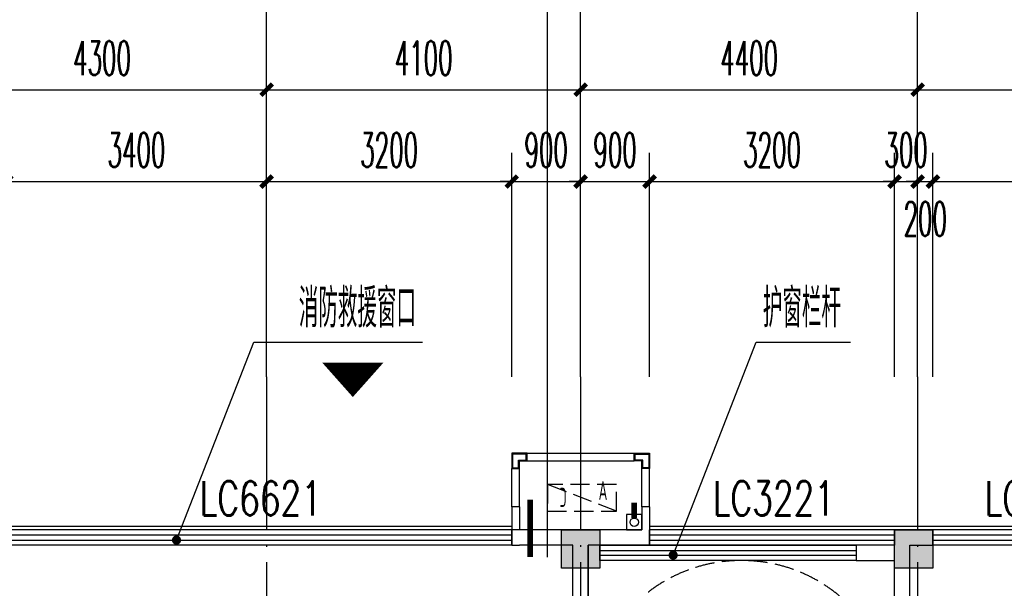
# Model space of a CAD drawing. Extents: x 1779708 to 7299578, y -1121471 to 88434.
# Tile 464 of 656: x 4744592 to 4757449, y -923607 to -916178. Entities that reach past the tile are written whole.
import ezdxf

# ---------------------------------------------------------------- set-up
doc = ezdxf.new("R2010")
doc.units = 0
doc.header["$LTSCALE"] = 1000
doc.header["$MEASUREMENT"] = 0
doc.linetypes.add('DASH', pattern=[0.35, 0.25, -0.1])
doc.linetypes.add('DOTE', pattern=[2.42, 2, -0.2, 0.02, -0.2])
doc.layers.get('0').update_dxf_attribs({"linetype": 'CONTINUOUS'})
doc.layers.get('Defpoints').update_dxf_attribs({"linetype": 'CONTINUOUS'})
for name, color, linetype in [('11111111111111111111111111111', 50, 'DASH'), ('AXIS', 3, 'CONTINUOUS'), ('DIM_IDEN', 3, 'CONTINUOUS'), ('DIM_LEAD', 3, 'CONTINUOUS'), ('DIM_污水', 3, 'CONTINUOUS'), ('DOTE', 1, 'DOTE'), ('GGSignatureLayer', 7, 'CONTINUOUS'), ('P_PS_DIM', 1, 'CONTINUOUS'), ('PIPE-雨水', 4, 'CONTINUOUS'), ('PUB_DIM', 3, 'CONTINUOUS'), ('PUB_TEXT', 7, 'CONTINUOUS'), ('STAIR', 2, 'CONTINUOUS'), ('WALL', 255, 'CONTINUOUS'), ('WINDOW', 2, 'CONTINUOUS'), ('WINDOW_TEXT', 7, 'CONTINUOUS'), ('修改', 6, 'CONTINUOUS'), ('墙柱', 2, 'CONTINUOUS'), ('室外构件', 4, 'CONTINUOUS'), ('看线', 3, 'CONTINUOUS'), ('空调机位表示', 70, 'CONTINUOUS')]:
    doc.layers.add(name, color=color, linetype=linetype)
doc.styles.add('_TCH_DIM', font='SIMPLEX.shx', dxfattribs={"width": 0.7, "bigfont": 'GBCBIG.shx'})
doc.styles.add('_TCH_DIM_T3', font='SIMPLEX.shx', dxfattribs={"width": 0.494118, "bigfont": 'GBCBIG.shx'})
doc.styles.add('_TCH_WINDOW', font='SIMPLEX', dxfattribs={"height": 3.5, "bigfont": 'GBCBIG'})
doc.styles.get("Standard").update_dxf_attribs({"font": 'GBENOR', "bigfont": 'GBCBIG'})
doc.dimstyles.new('_TCH_ARCH&&150', dxfattribs={"dimtxt": 446.25, "dimasz": 150, "dimexe": 375, "dimexo": 450, "dimgap": 189.375, "dimtad": 1, "dimdec": 0, "dimzin": 0, "dimdsep": 46, "dimtxsty": '_TCH_DIM_T3', "dimblk": 'ARCHTICK', "dimcen": 0.09, "dimdle": 225, "dimclrt": 7, "dimazin": 2, "dimtfac": 1, "dimtdec": 0, "dimtix": 1, "dimtmove": 2, "dimatfit": 3, "dimfxl": 250, "dimtolj": 1, "dimtzin": 0, "dimarcsym": 0})

# ---------------------------------------------------------------- blocks, each defined once
blk = doc.blocks.new('_ArchTick')
at = {"color": 0, "linetype": 'ByBlock', "const_width": 0.4}
blk.add_lwpolyline([(-0.5, -0.5), (0.5, 0.5)], dxfattribs=at)
blk = doc.blocks.new('*D6815')
at = {"layer": 'AXIS', "color": 0, "lineweight": -2, "transparency": 16777216}
for p, q in [((51200, 149650), (51200, 153325)), ((55500, 149650), (55500, 153325)), ((50975, 152950), (55725, 152950))]:
    blk.add_line(p, q, dxfattribs=at)
at = {"layer": 'Defpoints', "color": 0, "transparency": 16777216}
for p in [(55500, 152950), (51200, 149200), (55500, 149200)]:
    blk.add_point(p, dxfattribs=at)
at = {"layer": 'AXIS', "color": 0, "lineweight": -2, "transparency": 16777216, "xscale": 150, "yscale": 150, "zscale": 150, "rotation": 180}
blk.add_blockref('_ArchTick', (51200, 152950), dxfattribs=at)
at = {"layer": 'AXIS', "color": 0, "lineweight": -2, "transparency": 16777216, "xscale": 150, "yscale": 150, "zscale": 150}
blk.add_blockref('_ArchTick', (55500, 152950), dxfattribs=at)
at = {"layer": 'AXIS', "color": 7, "transparency": 16777216, "insert": (53350, 153363), "char_height": 446.2, "attachment_point": 5, "style": '_TCH_DIM_T3'}
blk.add_mtext('\\A1;4300', dxfattribs=at)
blk = doc.blocks.new('*D6816')
at = {"layer": 'AXIS', "color": 0, "lineweight": -2, "transparency": 16777216}
for p, q in [((55500, 149650), (55500, 153325)), ((59600, 149650), (59600, 153325)), ((55275, 152950), (59825, 152950))]:
    blk.add_line(p, q, dxfattribs=at)
at = {"layer": 'Defpoints', "color": 0, "transparency": 16777216}
for p in [(59600, 152950), (55500, 149200), (59600, 149200)]:
    blk.add_point(p, dxfattribs=at)
at = {"layer": 'AXIS', "color": 0, "lineweight": -2, "transparency": 16777216, "xscale": 150, "yscale": 150, "zscale": 150, "rotation": 180}
blk.add_blockref('_ArchTick', (55500, 152950), dxfattribs=at)
at = {"layer": 'AXIS', "color": 0, "lineweight": -2, "transparency": 16777216, "xscale": 150, "yscale": 150, "zscale": 150}
blk.add_blockref('_ArchTick', (59600, 152950), dxfattribs=at)
at = {"layer": 'AXIS', "color": 7, "transparency": 16777216, "insert": (57550, 153363), "char_height": 446.2, "attachment_point": 5, "style": '_TCH_DIM_T3'}
blk.add_mtext('\\A1;4100', dxfattribs=at)
blk = doc.blocks.new('*D6817')
at = {"layer": 'AXIS', "color": 0, "lineweight": -2, "transparency": 16777216}
for p, q in [((59600, 149650), (59600, 153325)), ((64000, 149650), (64000, 153325)), ((59375, 152950), (64225, 152950))]:
    blk.add_line(p, q, dxfattribs=at)
at = {"layer": 'Defpoints', "color": 0, "transparency": 16777216}
for p in [(64000, 152950), (59600, 149200), (64000, 149200)]:
    blk.add_point(p, dxfattribs=at)
at = {"layer": 'AXIS', "color": 0, "lineweight": -2, "transparency": 16777216, "xscale": 150, "yscale": 150, "zscale": 150, "rotation": 180}
blk.add_blockref('_ArchTick', (59600, 152950), dxfattribs=at)
at = {"layer": 'AXIS', "color": 0, "lineweight": -2, "transparency": 16777216, "xscale": 150, "yscale": 150, "zscale": 150}
blk.add_blockref('_ArchTick', (64000, 152950), dxfattribs=at)
at = {"layer": 'AXIS', "color": 7, "transparency": 16777216, "insert": (61800, 153363), "char_height": 446.2, "attachment_point": 5, "style": '_TCH_DIM_T3'}
blk.add_mtext('\\A1;4400', dxfattribs=at)
blk = doc.blocks.new('*D6818')
at = {"layer": 'AXIS', "color": 0, "lineweight": -2, "transparency": 16777216}
for p, q in [((64000, 149650), (64000, 153325)), ((68000, 149650), (68000, 153325)), ((63775, 152950), (68225, 152950))]:
    blk.add_line(p, q, dxfattribs=at)
at = {"layer": 'Defpoints', "color": 0, "transparency": 16777216}
for p in [(68000, 152950), (64000, 149200), (68000, 149200)]:
    blk.add_point(p, dxfattribs=at)
at = {"layer": 'AXIS', "color": 0, "lineweight": -2, "transparency": 16777216, "xscale": 150, "yscale": 150, "zscale": 150, "rotation": 180}
blk.add_blockref('_ArchTick', (64000, 152950), dxfattribs=at)
at = {"layer": 'AXIS', "color": 0, "lineweight": -2, "transparency": 16777216, "xscale": 150, "yscale": 150, "zscale": 150}
blk.add_blockref('_ArchTick', (68000, 152950), dxfattribs=at)
at = {"layer": 'AXIS', "color": 7, "transparency": 16777216, "insert": (66000, 153363), "char_height": 446.2, "attachment_point": 5, "style": '_TCH_DIM_T3'}
blk.add_mtext('\\A1;4000', dxfattribs=at)
blk = doc.blocks.new('A$C606A0922')
at = {"layer": '墙柱'}
h = blk.add_hatch(color=256, dxfattribs=at)
h.paths.add_polyline_path([(24950, 87000), (25450, 87000), (25450, 87500), (24950, 87500)])
h.paths.add_polyline_path([(66900, 125200), (67500, 125200), (67500, 124600), (66900, 124600)])
h.paths.add_polyline_path([(16600, 125200), (17100, 125200), (17100, 124700), (16600, 124700)])
h.paths.add_polyline_path([(27130, 122900), (27130, 122600), (26430, 122600), (26430, 122900)])
h.paths.add_polyline_path([(54500, 138000), (55000, 138000), (55000, 137500), (54500, 137500)])
h.paths.add_polyline_path([(16600, 87000), (17100, 87000), (17100, 87500), (16600, 87500)])
h.paths.add_polyline_path([(42000, 96300), (42500, 96300), (42500, 96800), (42000, 96800)])
h.paths.add_polyline_path([(58500, 105100), (59000, 105100), (59000, 105600), (58500, 105600)])
h.paths.add_polyline_path([(13000, 93250), (13500, 93250), (13500, 93750), (13000, 93750)])
h.paths.add_polyline_path([(66700, 100900), (67200, 100900), (67200, 101400), (66700, 101400)])
h.paths.add_polyline_path([(20700, 118600), (21200, 118600), (21200, 118100), (20700, 118100)])
h.paths.add_polyline_path([(20700, 112000), (21200, 112000), (21200, 111500), (20700, 111500)])
h.paths.add_polyline_path([(13000, 106150), (13500, 106150), (13500, 105650), (13000, 105650)])
h.paths.add_polyline_path([(20700, 99800), (21200, 99800), (21200, 100300), (20700, 100300)])
h.paths.add_polyline_path([(13000, 87000), (13500, 87000), (13500, 87500), (13000, 87500)])
h.paths.add_polyline_path([(74900, 125200), (75600, 125200), (75600, 124600), (74900, 124600)])
h.paths.add_polyline_path([(54900, 113500), (54400, 113500), (54400, 113000), (54900, 113000)])
h.paths.add_polyline_path([(74900, 96300), (75600, 96300), (75600, 96800), (74900, 96800)])
h.paths.add_polyline_path([(500, 93250), (1000, 93250), (1000, 93750), (500, 93750)])
h.paths.add_polyline_path([(500, 106150), (1000, 106150), (1000, 105650), (500, 105650)])
h.paths.add_polyline_path([(8400, 125200), (8900, 125200), (8900, 124700), (8400, 124700)])
h.paths.add_polyline_path([(66900, 113600), (67500, 113600), (67500, 113000), (66900, 113000)])
h.paths.add_polyline_path([(74900, 113000), (75600, 113000), (75600, 113600), (74900, 113600)])
h.paths.add_polyline_path([(58500, 113000), (59100, 113000), (59100, 113600), (58500, 113600)])
h.paths.add_polyline_path([(66700, 105100), (67200, 105100), (67200, 105600), (66700, 105600)])
h.paths.add_polyline_path([(54400, 105100), (54900, 105100), (54900, 105600), (54400, 105600)])
h.paths.add_polyline_path([(50150, 125200), (50650, 125200), (50650, 124700), (50150, 124700)])
h.paths.add_polyline_path([(46200, 87000), (46700, 87000), (46700, 87500), (46200, 87500)])
h.paths.add_polyline_path([(42500, 99800), (42000, 99800), (42000, 100300), (42500, 100300)])
h.paths.add_polyline_path([(42500, 87000), (42000, 87000), (42000, 87500), (42500, 87500)])
h.paths.add_polyline_path([(24900, 99800), (25400, 99800), (25400, 100300), (24900, 100300)])
h.paths.add_polyline_path([(20700, 106150), (21200, 106150), (21200, 105650), (20700, 105650)])
h.paths.add_polyline_path([(13000, 100300), (13500, 100300), (13500, 99800), (13000, 99800)])
h.paths.add_polyline_path([(16600, 112000), (17100, 112000), (17100, 111500), (16600, 111500)])
h.paths.add_polyline_path([(8200, 112000), (8700, 112000), (8700, 111500), (8200, 111500)])
h.paths.add_polyline_path([(500, 112000), (1000, 112000), (1000, 111500), (500, 111500)])
h.paths.add_polyline_path([(16600, 118600), (17100, 118600), (17100, 118100), (16600, 118100)])
h.paths.add_polyline_path([(8400, 118700), (8900, 118700), (8900, 118100), (8400, 118100)])
h.paths.add_polyline_path([(74900, 99500), (75600, 99500), (75600, 100000), (74900, 100000)])
h.paths.add_polyline_path([(75100, 87000), (75600, 87000), (75600, 87500), (75100, 87500)])
h.paths.add_polyline_path([(66900, 96200), (67500, 96200), (67500, 96800), (66900, 96800)])
h.paths.add_polyline_path([(66950, 87000), (67450, 87000), (67450, 87500), (66950, 87500)])
h.paths.add_polyline_path([(58500, 96200), (59100, 96200), (59100, 96800), (58500, 96800)])
h.paths.add_polyline_path([(58550, 87000), (59050, 87000), (59050, 87500), (58550, 87500)])
h.paths.add_polyline_path([(50150, 99800), (50650, 99800), (50650, 100300), (50150, 100300)])
h.paths.add_polyline_path([(50150, 96300), (50650, 96300), (50650, 96800), (50150, 96800)])
h.paths.add_polyline_path([(50150, 87000), (50650, 87000), (50650, 87500), (50150, 87500)])
h.paths.add_polyline_path([(33100, 99800), (33600, 99800), (33600, 100300), (33100, 100300)])
h.paths.add_polyline_path([(33100, 96300), (33600, 96300), (33600, 96800), (33100, 96800)])
h.paths.add_polyline_path([(24900, 96300), (25400, 96300), (25400, 96800), (24900, 96800)])
h.paths.add_polyline_path([(500, 99800), (1000, 99800), (1000, 100300), (500, 100300)])
h.paths.add_polyline_path([(16600, 96300), (17100, 96300), (17100, 96800), (16600, 96800)])
h.paths.add_polyline_path([(33100, 87000), (33600, 87000), (33600, 87500), (33100, 87500)])
h.paths.add_polyline_path([(500, 87000), (1000, 87000), (1000, 87500), (500, 87500)])
h.paths.add_polyline_path([(74900, 128700), (75600, 128700), (75600, 128200), (74900, 128200)])
h.paths.add_polyline_path([(74900, 138000), (75600, 138000), (75600, 137500), (74900, 137500)])
h.paths.add_polyline_path([(66950, 128700), (67450, 128700), (67450, 128200), (66950, 128200)])
h.paths.add_polyline_path([(66950, 138000), (67450, 138000), (67450, 137500), (66950, 137500)])
h.paths.add_polyline_path([(58500, 125200), (59100, 125200), (59100, 124600), (58500, 124600)])
h.paths.add_polyline_path([(58550, 128700), (59050, 128700), (59050, 128200), (58550, 128200)])
h.paths.add_polyline_path([(58550, 138000), (59050, 138000), (59050, 137500), (58550, 137500)])
h.paths.add_polyline_path([(50150, 128700), (50650, 128700), (50650, 128200), (50150, 128200)])
h.paths.add_polyline_path([(50150, 138000), (50650, 138000), (50650, 137500), (50150, 137500)])
h.paths.add_polyline_path([(42000, 125200), (42500, 125200), (42500, 124700), (42000, 124700)])
h.paths.add_polyline_path([(42000, 128700), (42500, 128700), (42500, 128200), (42000, 128200)])
h.paths.add_polyline_path([(33100, 125200), (33600, 125200), (33600, 124700), (33100, 124700)])
h.paths.add_polyline_path([(25060, 125200), (25660, 125200), (25660, 124800), (25060, 124800)])
h.paths.add_polyline_path([(33100, 128700), (33600, 128700), (33600, 128200), (33100, 128200)])
h.paths.add_polyline_path([(24950, 128700), (25450, 128700), (25450, 128200), (24950, 128200)])
h.paths.add_polyline_path([(0, 125500), (700, 125500), (700, 125000), (0, 125000)])
h.paths.add_polyline_path([(0, 128700), (700, 128700), (700, 128200), (0, 128200)])
h.paths.add_polyline_path([(8150, 128700), (8650, 128700), (8650, 128200), (8150, 128200)])
h.paths.add_polyline_path([(16550, 128700), (17050, 128700), (17050, 128200), (16550, 128200)])
h.paths.add_polyline_path([(42000, 138000), (42500, 138000), (42500, 137500), (42000, 137500)])
h.paths.add_polyline_path([(33100, 138000), (33600, 138000), (33600, 137500), (33100, 137500)])
h.paths.add_polyline_path([(24950, 138000), (25450, 138000), (25450, 137500), (24950, 137500)])
h.paths.add_polyline_path([(16550, 138000), (17050, 138000), (17050, 137500), (16550, 137500)])
h.paths.add_polyline_path([(8150, 138000), (8650, 138000), (8650, 137500), (8150, 137500)])
h.paths.add_polyline_path([(0, 138000), (500, 138000), (500, 137500), (0, 137500)])
h.paths.add_polyline_path([(24950, 51000), (25450, 51000), (25450, 50500), (24950, 50500)])
h.paths.add_polyline_path([(66900, 12800), (67500, 12800), (67500, 13400), (66900, 13400)])
h.paths.add_polyline_path([(16600, 12800), (17100, 12800), (17100, 13300), (16600, 13300)])
h.paths.add_polyline_path([(27130, 15100), (27130, 15400), (26430, 15400), (26430, 15100)])
h.paths.add_polyline_path([(54500, 0), (55000, 0), (55000, 500), (54500, 500)])
h.paths.add_polyline_path([(16600, 51000), (17100, 51000), (17100, 50500), (16600, 50500)])
h.paths.add_polyline_path([(42000, 41700), (42500, 41700), (42500, 41200), (42000, 41200)])
h.paths.add_polyline_path([(58500, 32900), (59000, 32900), (59000, 32400), (58500, 32400)])
h.paths.add_polyline_path([(13000, 44750), (13500, 44750), (13500, 44250), (13000, 44250)])
h.paths.add_polyline_path([(66700, 37100), (67200, 37100), (67200, 36600), (66700, 36600)])
h.paths.add_polyline_path([(20700, 19400), (21200, 19400), (21200, 19900), (20700, 19900)])
h.paths.add_polyline_path([(20700, 26000), (21200, 26000), (21200, 26500), (20700, 26500)])
h.paths.add_polyline_path([(13000, 31850), (13500, 31850), (13500, 32350), (13000, 32350)])
h.paths.add_polyline_path([(20700, 38200), (21200, 38200), (21200, 37700), (20700, 37700)])
h.paths.add_polyline_path([(13000, 51000), (13500, 51000), (13500, 50500), (13000, 50500)])
h.paths.add_polyline_path([(74900, 12800), (75600, 12800), (75600, 13400), (74900, 13400)])
h.paths.add_polyline_path([(54900, 24500), (54400, 24500), (54400, 25000), (54900, 25000)])
h.paths.add_polyline_path([(74900, 41700), (75600, 41700), (75600, 41200), (74900, 41200)])
h.paths.add_polyline_path([(500, 44750), (1000, 44750), (1000, 44250), (500, 44250)])
h.paths.add_polyline_path([(500, 31850), (1000, 31850), (1000, 32350), (500, 32350)])
h.paths.add_polyline_path([(8400, 12800), (8900, 12800), (8900, 13300), (8400, 13300)])
h.paths.add_polyline_path([(66900, 24400), (67500, 24400), (67500, 25000), (66900, 25000)])
h.paths.add_polyline_path([(74900, 25000), (75600, 25000), (75600, 24400), (74900, 24400)])
h.paths.add_polyline_path([(58500, 25000), (59100, 25000), (59100, 24400), (58500, 24400)])
h.paths.add_polyline_path([(66700, 32900), (67200, 32900), (67200, 32400), (66700, 32400)])
h.paths.add_polyline_path([(54400, 32900), (54900, 32900), (54900, 32400), (54400, 32400)])
h.paths.add_polyline_path([(50150, 12800), (50650, 12800), (50650, 13300), (50150, 13300)])
h.paths.add_polyline_path([(46200, 51000), (46700, 51000), (46700, 50500), (46200, 50500)])
h.paths.add_polyline_path([(42500, 38200), (42000, 38200), (42000, 37700), (42500, 37700)])
h.paths.add_polyline_path([(42500, 51000), (42000, 51000), (42000, 50500), (42500, 50500)])
h.paths.add_polyline_path([(24900, 38200), (25400, 38200), (25400, 37700), (24900, 37700)])
h.paths.add_polyline_path([(20700, 31850), (21200, 31850), (21200, 32350), (20700, 32350)])
h.paths.add_polyline_path([(13000, 37700), (13500, 37700), (13500, 38200), (13000, 38200)])
h.paths.add_polyline_path([(16600, 26000), (17100, 26000), (17100, 26500), (16600, 26500)])
h.paths.add_polyline_path([(8200, 26000), (8700, 26000), (8700, 26500), (8200, 26500)])
h.paths.add_polyline_path([(500, 26000), (1000, 26000), (1000, 26500), (500, 26500)])
h.paths.add_polyline_path([(16600, 19400), (17100, 19400), (17100, 19900), (16600, 19900)])
h.paths.add_polyline_path([(8400, 19300), (8900, 19300), (8900, 19900), (8400, 19900)])
h.paths.add_polyline_path([(74900, 38500), (75600, 38500), (75600, 38000), (74900, 38000)])
h.paths.add_polyline_path([(75100, 51000), (75600, 51000), (75600, 50500), (75100, 50500)])
h.paths.add_polyline_path([(66900, 41800), (67500, 41800), (67500, 41200), (66900, 41200)])
h.paths.add_polyline_path([(66950, 51000), (67450, 51000), (67450, 50500), (66950, 50500)])
h.paths.add_polyline_path([(58500, 41800), (59100, 41800), (59100, 41200), (58500, 41200)])
h.paths.add_polyline_path([(58550, 51000), (59050, 51000), (59050, 50500), (58550, 50500)])
h.paths.add_polyline_path([(50150, 38200), (50650, 38200), (50650, 37700), (50150, 37700)])
h.paths.add_polyline_path([(50150, 41700), (50650, 41700), (50650, 41200), (50150, 41200)])
h.paths.add_polyline_path([(50150, 51000), (50650, 51000), (50650, 50500), (50150, 50500)])
h.paths.add_polyline_path([(33100, 38200), (33600, 38200), (33600, 37700), (33100, 37700)])
h.paths.add_polyline_path([(33100, 41700), (33600, 41700), (33600, 41200), (33100, 41200)])
h.paths.add_polyline_path([(24900, 41700), (25400, 41700), (25400, 41200), (24900, 41200)])
h.paths.add_polyline_path([(500, 38200), (1000, 38200), (1000, 37700), (500, 37700)])
h.paths.add_polyline_path([(16600, 41700), (17100, 41700), (17100, 41200), (16600, 41200)])
h.paths.add_polyline_path([(33100, 51000), (33600, 51000), (33600, 50500), (33100, 50500)])
h.paths.add_polyline_path([(500, 51000), (1000, 51000), (1000, 50500), (500, 50500)])
h.paths.add_polyline_path([(74900, 9300), (75600, 9300), (75600, 9800), (74900, 9800)])
h.paths.add_polyline_path([(74900, 0), (75600, 0), (75600, 500), (74900, 500)])
h.paths.add_polyline_path([(66950, 9300), (67450, 9300), (67450, 9800), (66950, 9800)])
h.paths.add_polyline_path([(66950, 0), (67450, 0), (67450, 500), (66950, 500)])
h.paths.add_polyline_path([(58500, 12800), (59100, 12800), (59100, 13400), (58500, 13400)])
h.paths.add_polyline_path([(58550, 9300), (59050, 9300), (59050, 9800), (58550, 9800)])
h.paths.add_polyline_path([(58550, 0), (59050, 0), (59050, 500), (58550, 500)])
h.paths.add_polyline_path([(50150, 9300), (50650, 9300), (50650, 9800), (50150, 9800)])
h.paths.add_polyline_path([(50150, 0), (50650, 0), (50650, 500), (50150, 500)])
h.paths.add_polyline_path([(42000, 12800), (42500, 12800), (42500, 13300), (42000, 13300)])
h.paths.add_polyline_path([(42000, 9300), (42500, 9300), (42500, 9800), (42000, 9800)])
h.paths.add_polyline_path([(33100, 12800), (33600, 12800), (33600, 13300), (33100, 13300)])
h.paths.add_polyline_path([(25060, 12800), (25660, 12800), (25660, 13200), (25060, 13200)])
h.paths.add_polyline_path([(33100, 9300), (33600, 9300), (33600, 9800), (33100, 9800)])
h.paths.add_polyline_path([(24950, 9300), (25450, 9300), (25450, 9800), (24950, 9800)])
h.paths.add_polyline_path([(0, 12500), (700, 12500), (700, 13000), (0, 13000)])
h.paths.add_polyline_path([(0, 9300), (700, 9300), (700, 9800), (0, 9800)])
h.paths.add_polyline_path([(8150, 9300), (8650, 9300), (8650, 9800), (8150, 9800)])
h.paths.add_polyline_path([(16550, 9300), (17050, 9300), (17050, 9800), (16550, 9800)])
h.paths.add_polyline_path([(42000, 0), (42500, 0), (42500, 500), (42000, 500)])
h.paths.add_polyline_path([(33100, 0), (33600, 0), (33600, 500), (33100, 500)])
h.paths.add_polyline_path([(24950, 0), (25450, 0), (25450, 500), (24950, 500)])
h.paths.add_polyline_path([(16550, 0), (17050, 0), (17050, 500), (16550, 500)])
h.paths.add_polyline_path([(8150, 0), (8650, 0), (8650, 500), (8150, 500)])
h.paths.add_polyline_path([(0, 0), (500, 0), (500, 500), (0, 500)])
for points in [[(50150, 138000), (50650, 138000), (50650, 137500), (50150, 137500)], [(54500, 138000), (55000, 138000), (55000, 137500), (54500, 137500)]]:
    blk.add_lwpolyline(points, close=True, dxfattribs=at)
blk = doc.blocks.new('A$C46E9187A')
at = {"layer": '空调机位表示', "linetype": 'DASH'}
blk.add_lwpolyline([(0, 0), (0, 350), (900, 350), (900, 0)], close=True, dxfattribs=at)
blk.add_lwpolyline([(0, 0), (900, 350)], dxfattribs=at)
at = {"layer": '空调机位表示', "width": 0.6}
for s, p in [('A', (118, 145)), ('C', (651, 55))]:
    blk.add_text(s, height=250, dxfattribs=at).set_placement(p)
blk = doc.blocks.new('a1')
at = {"layer": '11111111111111111111111111111'}
for p, q in [((59122, 49136), (59122, 48936)), ((59322, 49136), (59122, 49136)), ((59322, 48936), (59322, 49136)), ((59122, 48936), (59322, 48936))]:
    blk.add_line(p, q, dxfattribs=at)
blk = doc.blocks.new('$WINLIB2D$00000001')
at = {"color": 0}
for points in [[(-0.5, 0.5), (-0.5, -0.5)], [(-0.5, 0.5), (0.5, 0.5)], [(0.5, -0.5), (0.5, 0.5)], [(0.5, 0.1667), (-0.5, 0.1667)], [(0.5, -0.1667), (-0.5, -0.1667)], [(-0.5, -0.5), (0.5, -0.5)]]:
    blk.add_lwpolyline(points, dxfattribs=at)
blk = doc.blocks.new('*D5487')
at = {"layer": 'Defpoints', "color": 0, "transparency": 16777216}
for p in [(4759417, -918293), (4756517, -921293), (4759417, -921293)]:
    blk.add_point(p, dxfattribs=at)
at = {"layer": 'PUB_DIM', "color": 0, "lineweight": -2, "transparency": 16777216}
for p, q in [((4756517, -920843), (4756517, -917918)), ((4759417, -920843), (4759417, -917918)), ((4756292, -918293), (4759642, -918293))]:
    blk.add_line(p, q, dxfattribs=at)
at = {"layer": 'PUB_DIM', "color": 0, "lineweight": -2, "transparency": 16777216, "xscale": 150, "yscale": 150, "zscale": 150, "rotation": 180}
blk.add_blockref('_ArchTick', (4756517, -918293), dxfattribs=at)
at = {"layer": 'PUB_DIM', "color": 0, "lineweight": -2, "transparency": 16777216, "xscale": 150, "yscale": 150, "zscale": 150}
blk.add_blockref('_ArchTick', (4759417, -918293), dxfattribs=at)
at = {"layer": 'PUB_DIM', "color": 7, "transparency": 16777216, "insert": (4757967, -917881), "char_height": 446.2, "attachment_point": 5, "style": '_TCH_DIM_T3'}
blk.add_mtext('\\A1;2900', dxfattribs=at)
blk = doc.blocks.new('*D5488')
at = {"layer": 'Defpoints', "color": 0, "transparency": 16777216}
for p in [(4756517, -918293), (4756317, -921293), (4756517, -921293)]:
    blk.add_point(p, dxfattribs=at)
at = {"layer": 'PUB_DIM', "color": 0, "lineweight": -2, "transparency": 16777216}
for p, q in [((4756317, -920843), (4756317, -917918)), ((4756517, -920843), (4756517, -917918)), ((4756317, -918293), (4756167, -918293)), ((4756317, -918293), (4756517, -918293)), ((4756517, -918293), (4756667, -918293))]:
    blk.add_line(p, q, dxfattribs=at)
at = {"layer": 'PUB_DIM', "color": 0, "lineweight": -2, "transparency": 16777216, "xscale": 150, "yscale": 150, "zscale": 150}
blk.add_blockref('_ArchTick', (4756317, -918293), dxfattribs=at)
at = {"layer": 'PUB_DIM', "color": 0, "lineweight": -2, "transparency": 16777216, "xscale": 150, "yscale": 150, "zscale": 150, "rotation": 180}
blk.add_blockref('_ArchTick', (4756517, -918293), dxfattribs=at)
at = {"layer": 'PUB_DIM', "color": 7, "transparency": 16777216, "insert": (4756417, -918781), "char_height": 446.2, "attachment_point": 5, "style": '_TCH_DIM_T3'}
blk.add_mtext('\\A1;200', dxfattribs=at)
blk = doc.blocks.new('*D5489')
at = {"layer": 'Defpoints', "color": 0, "transparency": 16777216}
for p in [(4756317, -918293), (4756017, -921293), (4756317, -921293)]:
    blk.add_point(p, dxfattribs=at)
at = {"layer": 'PUB_DIM', "color": 0, "lineweight": -2, "transparency": 16777216}
for p, q in [((4756017, -920843), (4756017, -917918)), ((4756317, -920843), (4756317, -917918)), ((4756017, -918293), (4755867, -918293)), ((4756017, -918293), (4756317, -918293)), ((4756317, -918293), (4756467, -918293))]:
    blk.add_line(p, q, dxfattribs=at)
at = {"layer": 'PUB_DIM', "color": 0, "lineweight": -2, "transparency": 16777216, "xscale": 150, "yscale": 150, "zscale": 150}
blk.add_blockref('_ArchTick', (4756017, -918293), dxfattribs=at)
at = {"layer": 'PUB_DIM', "color": 0, "lineweight": -2, "transparency": 16777216, "xscale": 150, "yscale": 150, "zscale": 150, "rotation": 180}
blk.add_blockref('_ArchTick', (4756317, -918293), dxfattribs=at)
at = {"layer": 'PUB_DIM', "color": 7, "transparency": 16777216, "insert": (4756167, -917881), "char_height": 446.2, "attachment_point": 5, "style": '_TCH_DIM_T3'}
blk.add_mtext('\\A1;300', dxfattribs=at)
blk = doc.blocks.new('*D5490')
at = {"layer": 'Defpoints', "color": 0, "transparency": 16777216}
for p in [(4756017, -918293), (4752817, -921293), (4756017, -921293)]:
    blk.add_point(p, dxfattribs=at)
at = {"layer": 'PUB_DIM', "color": 0, "lineweight": -2, "transparency": 16777216}
for p, q in [((4752817, -920843), (4752817, -917918)), ((4756017, -920843), (4756017, -917918)), ((4752592, -918293), (4756242, -918293))]:
    blk.add_line(p, q, dxfattribs=at)
at = {"layer": 'PUB_DIM', "color": 0, "lineweight": -2, "transparency": 16777216, "xscale": 150, "yscale": 150, "zscale": 150, "rotation": 180}
blk.add_blockref('_ArchTick', (4752817, -918293), dxfattribs=at)
at = {"layer": 'PUB_DIM', "color": 0, "lineweight": -2, "transparency": 16777216, "xscale": 150, "yscale": 150, "zscale": 150}
blk.add_blockref('_ArchTick', (4756017, -918293), dxfattribs=at)
at = {"layer": 'PUB_DIM', "color": 7, "transparency": 16777216, "insert": (4754417, -917881), "char_height": 446.2, "attachment_point": 5, "style": '_TCH_DIM_T3'}
blk.add_mtext('\\A1;3200', dxfattribs=at)
blk = doc.blocks.new('*D5491')
at = {"layer": 'Defpoints', "color": 0, "transparency": 16777216}
for p in [(4752817, -918293), (4751917, -921293), (4752817, -921293)]:
    blk.add_point(p, dxfattribs=at)
at = {"layer": 'PUB_DIM', "color": 0, "lineweight": -2, "transparency": 16777216}
for p, q in [((4751917, -920843), (4751917, -917918)), ((4752817, -920843), (4752817, -917918)), ((4751917, -918293), (4751767, -918293)), ((4751917, -918293), (4752817, -918293)), ((4752817, -918293), (4752967, -918293))]:
    blk.add_line(p, q, dxfattribs=at)
at = {"layer": 'PUB_DIM', "color": 0, "lineweight": -2, "transparency": 16777216, "xscale": 150, "yscale": 150, "zscale": 150}
blk.add_blockref('_ArchTick', (4751917, -918293), dxfattribs=at)
at = {"layer": 'PUB_DIM', "color": 0, "lineweight": -2, "transparency": 16777216, "xscale": 150, "yscale": 150, "zscale": 150, "rotation": 180}
blk.add_blockref('_ArchTick', (4752817, -918293), dxfattribs=at)
at = {"layer": 'PUB_DIM', "color": 7, "transparency": 16777216, "insert": (4752367, -917881), "char_height": 446.2, "attachment_point": 5, "style": '_TCH_DIM_T3'}
blk.add_mtext('\\A1;900', dxfattribs=at)
blk = doc.blocks.new('*D5492')
at = {"layer": 'Defpoints', "color": 0, "transparency": 16777216}
for p in [(4751917, -918293), (4751017, -921293), (4751917, -921293)]:
    blk.add_point(p, dxfattribs=at)
at = {"layer": 'PUB_DIM', "color": 0, "lineweight": -2, "transparency": 16777216}
for p, q in [((4751017, -920843), (4751017, -917918)), ((4751917, -920843), (4751917, -917918)), ((4751017, -918293), (4750867, -918293)), ((4751017, -918293), (4751917, -918293)), ((4751917, -918293), (4752067, -918293))]:
    blk.add_line(p, q, dxfattribs=at)
at = {"layer": 'PUB_DIM', "color": 0, "lineweight": -2, "transparency": 16777216, "xscale": 150, "yscale": 150, "zscale": 150}
blk.add_blockref('_ArchTick', (4751017, -918293), dxfattribs=at)
at = {"layer": 'PUB_DIM', "color": 0, "lineweight": -2, "transparency": 16777216, "xscale": 150, "yscale": 150, "zscale": 150, "rotation": 180}
blk.add_blockref('_ArchTick', (4751917, -918293), dxfattribs=at)
at = {"layer": 'PUB_DIM', "color": 7, "transparency": 16777216, "insert": (4751467, -917881), "char_height": 446.2, "attachment_point": 5, "style": '_TCH_DIM_T3'}
blk.add_mtext('\\A1;900', dxfattribs=at)
blk = doc.blocks.new('*D5493')
at = {"layer": 'Defpoints', "color": 0, "transparency": 16777216}
for p in [(4751017, -918293), (4747817, -921293), (4751017, -921293)]:
    blk.add_point(p, dxfattribs=at)
at = {"layer": 'PUB_DIM', "color": 0, "lineweight": -2, "transparency": 16777216}
for p, q in [((4747817, -920843), (4747817, -917918)), ((4751017, -920843), (4751017, -917918)), ((4747592, -918293), (4751242, -918293))]:
    blk.add_line(p, q, dxfattribs=at)
at = {"layer": 'PUB_DIM', "color": 0, "lineweight": -2, "transparency": 16777216, "xscale": 150, "yscale": 150, "zscale": 150, "rotation": 180}
blk.add_blockref('_ArchTick', (4747817, -918293), dxfattribs=at)
at = {"layer": 'PUB_DIM', "color": 0, "lineweight": -2, "transparency": 16777216, "xscale": 150, "yscale": 150, "zscale": 150}
blk.add_blockref('_ArchTick', (4751017, -918293), dxfattribs=at)
at = {"layer": 'PUB_DIM', "color": 7, "transparency": 16777216, "insert": (4749417, -917881), "char_height": 446.2, "attachment_point": 5, "style": '_TCH_DIM_T3'}
blk.add_mtext('\\A1;3200', dxfattribs=at)
blk = doc.blocks.new('*D5494')
at = {"layer": 'Defpoints', "color": 0, "transparency": 16777216}
for p in [(4747817, -918293), (4744417, -921293), (4747817, -921293)]:
    blk.add_point(p, dxfattribs=at)
at = {"layer": 'PUB_DIM', "color": 0, "lineweight": -2, "transparency": 16777216}
for p, q in [((4744417, -920843), (4744417, -917918)), ((4747817, -920843), (4747817, -917918)), ((4744192, -918293), (4748042, -918293))]:
    blk.add_line(p, q, dxfattribs=at)
at = {"layer": 'PUB_DIM', "color": 0, "lineweight": -2, "transparency": 16777216, "xscale": 150, "yscale": 150, "zscale": 150, "rotation": 180}
blk.add_blockref('_ArchTick', (4744417, -918293), dxfattribs=at)
at = {"layer": 'PUB_DIM', "color": 0, "lineweight": -2, "transparency": 16777216, "xscale": 150, "yscale": 150, "zscale": 150}
blk.add_blockref('_ArchTick', (4747817, -918293), dxfattribs=at)
at = {"layer": 'PUB_DIM', "color": 7, "transparency": 16777216, "insert": (4746117, -917881), "char_height": 446.2, "attachment_point": 5, "style": '_TCH_DIM_T3'}
blk.add_mtext('\\A1;3400', dxfattribs=at)
blk = doc.blocks.new('A$C159220C3')
at = {"layer": 'AXIS'}
for p, q in [((55500, 149200), (55500, 155200)), ((59600, 149200), (59600, 155200)), ((64000, 149200), (64000, 155200))]:
    blk.add_line(p, q, dxfattribs=at)
at = {"layer": 'DOTE'}
for p, q in [((55500, 149200), (55500, 7200)), ((59600, 149200), (59600, 7200)), ((64000, 149200), (64000, 7200)), ((86800, 147200), (7200, 147200))]:
    blk.add_line(p, q, dxfattribs=at)
at = {"layer": 'AXIS'}
for p1, p2, picture, middle in [((51200, 149200), (55500, 149200), '*D6815', (53350, 153362.5)), ((55500, 149200), (59600, 149200), '*D6816', (57550, 153362.5)), ((59600, 149200), (64000, 149200), '*D6817', (61800, 153362.5)), ((64000, 149200), (68000, 149200), '*D6818', (66000, 153362.5))]:
    dim = blk.add_aligned_dim(p1=p1, p2=p2, distance=3750, dimstyle='_TCH_ARCH&&150', dxfattribs=at)
    dim.commit()
    dim.dimension.update_dxf_attribs({"geometry": picture, "text_midpoint": middle})

msp = doc.modelspace()

# ---------------------------------------------------------------- linework, layer by layer
at = {"layer": 'DIM_IDEN'}
msp.add_line((4751484.5, -923198.5), (4751484.5, -912388.6), dxfattribs=at)
at = {"layer": 'DIM_IDEN', "const_width": 75}
msp.add_lwpolyline([(4751259.5, -923198.5), (4751259.5, -922448.5)], dxfattribs=at)
at = {"layer": 'DIM_LEAD'}
for p, q in [((4746639.9, -922976.6), (4747648.8, -920389.4)), ((4747648.8, -920389.4), (4749851.6, -920389.4)), ((4753125.3, -923173.3), (4754207, -920389.4)), ((4754207, -920389.4), (4755442.2, -920389.4))]:
    msp.add_line(p, q, dxfattribs=at)
at = {"layer": 'DIM_LEAD', "const_width": 60}
for points in [[(4746629, -923004.6, 1), (4746650.8, -922948.7, 1)], [(4753114.4, -923201.3, 1), (4753136.2, -923145.4, 1)]]:
    msp.add_lwpolyline(points, format="xyb", close=True, dxfattribs=at)
at = {"layer": 'DIM_污水', "color": 7}
msp.add_circle((4752617.1, -922743.3), 55, dxfattribs=at)
at = {"layer": 'GGSignatureLayer'}
msp.add_lwpolyline([(4748942.3, -921108, 0, 800, 0), (4748942.3, -920658.2, 800, 800, 0)], format="xyseb", dxfattribs=at)
at = {"layer": 'PIPE-雨水', "const_width": 75}
msp.add_lwpolyline([(4752617.1, -922688.3), (4752617.1, -922488.3)], dxfattribs=at)
at = {"layer": 'STAIR'}
for p, q in [((4756017.1, -923043.3), (4752017.1, -923043.3)), ((4752017.1, -923043.3), (4752017.1, -925243.3)), ((4756017.1, -925243.3), (4756017.1, -923043.3))]:
    msp.add_line(p, q, dxfattribs=at)
at = {"layer": 'STAIR', "linetype": 'DASH'}
msp.add_arc((4754017.1, -925243.3), 2000, 0, 180, dxfattribs=at)
at = {"layer": 'WALL'}
for p, q in [((4751017.1, -922543.3), (4751017.1, -922843.3)), ((4751117.1, -922543.3), (4751017.1, -922543.3)), ((4751117.1, -922543.3), (4751117.1, -922843.3)), ((4752717.1, -922543.3), (4752717.1, -922843.3)), ((4752817.1, -922543.3), (4752717.1, -922543.3)), ((4752817.1, -922543.3), (4752817.1, -922843.3)), ((4751017.1, -922843.3), (4751017.1, -923043.3)), ((4751917.1, -922843.3), (4751117.1, -922843.3)), ((4752717.1, -922843.3), (4751917.1, -922843.3)), ((4752817.1, -923043.3), (4752817.1, -922843.3)), ((4756117.1, -922843.3), (4756017.1, -922843.3)), ((4756017.1, -922843.3), (4756017.1, -923043.3)), ((4756517.1, -922843.3), (4756117.1, -922843.3)), ((4756517.1, -923043.3), (4756517.1, -922843.3)), ((4751017.1, -923043.3), (4751117.1, -923043.3)), ((4751817.1, -923043.3), (4751117.1, -923043.3)), ((4751817.1, -932443.3), (4751817.1, -923043.3)), ((4752017.1, -932643.3), (4752017.1, -923043.3)), ((4752717.1, -923043.3), (4752017.1, -923043.3)), ((4752717.1, -923043.3), (4752817.1, -923043.3)), ((4756017.1, -931743.3), (4756017.1, -923043.3)), ((4756217.1, -923043.3), (4756517.1, -923043.3)), ((4756217.1, -931643.3), (4756217.1, -923043.3))]:
    msp.add_line(p, q, dxfattribs=at)
msp.add_lwpolyline([(4756017.1, -923043.3), (4755517.1, -923043.3), (4755517.1, -923143.3), (4755517.1, -923243.3), (4756017.1, -923243.3)], dxfattribs=at)
at = {"layer": '室外构件'}
for points in [[(4751117.1, -922043.3), (4751117.1, -921943.3), (4751217.1, -921943.3), (4751217.1, -921843.3), (4751017.1, -921843.3), (4751017.1, -922043.3)], [(4751107.1, -922033.3), (4751107.1, -921933.3), (4751207.1, -921933.3), (4751207.1, -921853.3), (4751027.1, -921853.3), (4751027.1, -922033.3)], [(4752717.1, -922043.3), (4752717.1, -921943.3), (4752617.1, -921943.3), (4752617.1, -921843.3), (4752817.1, -921843.3), (4752817.1, -922043.3)], [(4752727.1, -922033.3), (4752727.1, -921933.3), (4752627.1, -921933.3), (4752627.1, -921853.3), (4752807.1, -921853.3), (4752807.1, -922033.3)], [(4755517.1, -923243.3), (4752167.1, -923243.3), (4752167.1, -923043.3), (4755517.1, -923043.3)]]:
    msp.add_lwpolyline(points, close=True, dxfattribs=at)
for points in [[(4751217.1, -921843.3), (4752617.1, -921843.3)], [(4751217.1, -921943.3), (4752617.1, -921943.3)], [(4751017.1, -922543.3), (4751017.1, -922043.3)], [(4751117.1, -922543.3), (4751117.1, -922043.3)], [(4752717.1, -922543.3), (4752717.1, -922043.3)], [(4752817.1, -922543.3), (4752817.1, -922043.3)], [(4752167.1, -923113.3), (4755517.1, -923113.3)], [(4752167.1, -923173.3), (4755517.1, -923173.3)]]:
    msp.add_lwpolyline(points, dxfattribs=at)
at = {"layer": '看线', "color": 190}
for p, q in [((4744417.1, -922793.3), (4751017.1, -922793.3)), ((4752817.1, -922793.3), (4759417.1, -922793.3))]:
    msp.add_line(p, q, dxfattribs=at)

# ---------------------------------------------------------------- block references
at = {"layer": 'P_PS_DIM', "color": 7}
msp.add_blockref('a1', (4693395.1, -971778.9), dxfattribs=at)
at = {"layer": 'WINDOW'}
ref = msp.add_blockref('$WINLIB2D$00000001', (4747717.1, -922943.3), dxfattribs=dict(at, xscale=6600, yscale=200, zscale=6600, rotation=180))
ref.add_attrib('A', 'LC6621', (4746944.6, -922653.9), dxfattribs={"layer": 'WINDOW_TEXT', "height": 446.25, "style": '_TCH_WINDOW', "width": 0.705882})
ref = msp.add_blockref('$WINLIB2D$00000001', (4754417.1, -922943.3), dxfattribs=dict(at, xscale=3200, yscale=200, zscale=3200, rotation=180))
ref.add_attrib('A', 'LC3221', (4753644.6, -922653.9), dxfattribs={"layer": 'WINDOW_TEXT', "height": 446.25, "style": '_TCH_WINDOW', "width": 0.705882})
ref = msp.add_blockref('$WINLIB2D$00000001', (4757967.1, -922943.3), dxfattribs=dict(at, xscale=2900, yscale=200, zscale=2900, rotation=180))
ref.add_attrib('A', 'LC2921', (4757194.6, -922653.9), dxfattribs={"layer": 'WINDOW_TEXT', "height": 446.25, "style": '_TCH_WINDOW', "width": 0.705882})
at = {"layer": '修改'}
for name, p in [('A$C159220C3', (4692317.1, -1070043.3)), ('A$C606A0922', (4701517.1, -1060843.3))]:
    msp.add_blockref(name, p, dxfattribs=at)
at = {"layer": '空调机位表示', "linetype": 'DASH', "xscale": -1}
msp.add_blockref('A$C46E9187A', (4752384.5, -922598.5), dxfattribs=at)

# ---------------------------------------------------------------- texts
at = {"layer": 'PUB_TEXT', "color": 7, "style": '_TCH_DIM', "width": 0.7}
for s, p in [('消防救援窗口', (4748235.9, -920198.4)), ('护窗栏杆', (4754295.6, -920198.4))]:
    msp.add_text(s, height=506.38, dxfattribs=at).set_placement(p)

# ---------------------------------------------------------------- dimensions: what is measured, and where the dimension line sits
at = {"layer": 'PUB_DIM'}
for p1, p2, picture, middle in [((4744417.1, -921293.3), (4747817.1, -921293.3), '*D5494', (4746117.1, -917880.8)), ((4747817.1, -921293.3), (4751017.1, -921293.3), '*D5493', (4749417.1, -917880.8)), ((4751017.1, -921293.3), (4751917.1, -921293.3), '*D5492', (4751467.1, -917880.8)), ((4751917.1, -921293.3), (4752817.1, -921293.3), '*D5491', (4752367.1, -917880.8)), ((4752817.1, -921293.3), (4756017.1, -921293.3), '*D5490', (4754417.1, -917880.8)), ((4756017.1, -921293.3), (4756317.1, -921293.3), '*D5489', (4756167.1, -917880.8)), ((4756517.1, -921293.3), (4759417.1, -921293.3), '*D5487', (4757967.1, -917880.8))]:
    dim = msp.add_aligned_dim(p1=p1, p2=p2, distance=3000, dimstyle='_TCH_ARCH&&150', dxfattribs=at)
    dim.commit()
    dim.dimension.update_dxf_attribs({"geometry": picture, "text_midpoint": middle})
dim = msp.add_linear_dim(base=(4756517.1, -918293.3), p1=(4756317.1, -921293.3), p2=(4756517.1, -921293.3), angle=0, dimstyle='_TCH_ARCH&&150', dxfattribs=at)
dim.commit()
dim.dimension.update_dxf_attribs({"geometry": '*D5488', "text_midpoint": (4756417.1, -918780.8), "dimtype": 161})

doc.saveas('drawing.dxf')
